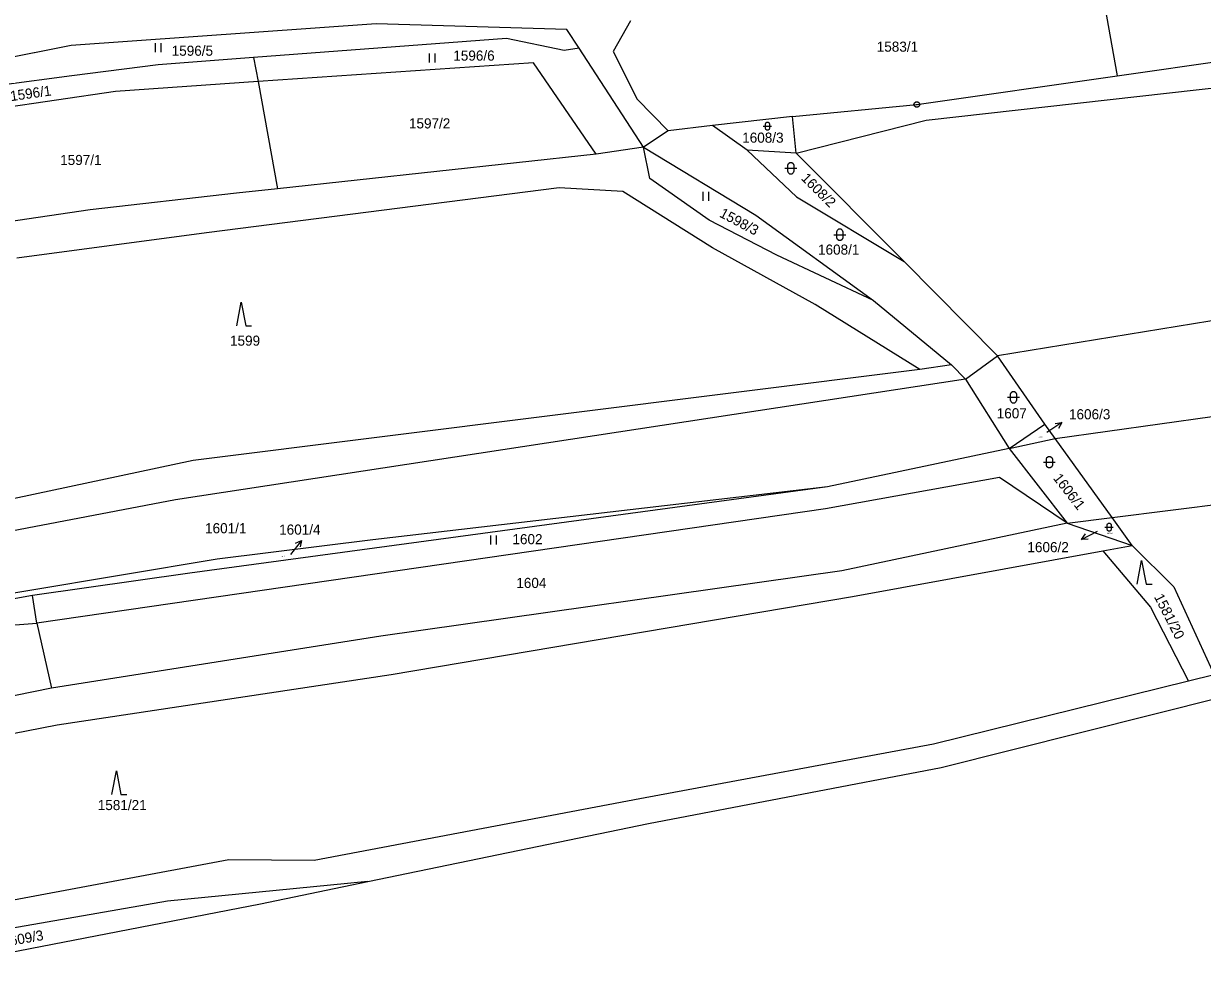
# Model space of a CAD drawing. Extents: x -609861 to -605046, y -1120287 to -1116307.
# Drawn here: x -606836.4 to -606638.3, y -1119397.1 to -1119238.8 of the extents above; entities that cross this region are included whole.
import ezdxf

# ---------------------------------------------------------------- set-up
doc = ezdxf.new("R2010")
doc.units = 0
for name, color, linetype in [('Vrstva 1', 7, 'Continuous'), ('Vrstva 2', 7, 'Continuous'), ('Vrstva 3', 7, 'Continuous'), ('Vrstva 7', 7, 'Continuous'), ('Vrstva 8', 7, 'Continuous')]:
    doc.layers.add(name, color=color, linetype=linetype)

msp = doc.modelspace()

# ---------------------------------------------------------------- linework, layer by layer
at = {"layer": 'Vrstva 1'}
for p, q in [((-606656.26, -1119227.29), (-606652.68, -1119247.59)), ((-606777.21, -1119238.83), (-606828.46, -1119242.49)), ((-606745.12, -1119239.82), (-606777.21, -1119238.83)), ((-606743.07, -1119242.96), (-606745.12, -1119239.82)), ((-606734.47, -1119238.33), (-606737.35, -1119243.51)), ((-606755.3, -1119241.32), (-606797.79, -1119244.51)), ((-606745.6, -1119243.32), (-606755.3, -1119241.32)), ((-606828.46, -1119242.49), (-606850.48, -1119246.91)), ((-606743.07, -1119242.96), (-606745.6, -1119243.32)), ((-606732.25, -1119259.58), (-606743.07, -1119242.96)), ((-606737.35, -1119243.51), (-606733.35, -1119251.53)), ((-606652.68, -1119247.59), (-606622.75, -1119243.3)), ((-606813.82, -1119245.74), (-606828.3, -1119247.59)), ((-606797.79, -1119244.51), (-606813.82, -1119245.74)), ((-606797.79, -1119244.51), (-606797.03, -1119248.57)), ((-606750.76, -1119245.38), (-606797.03, -1119248.57)), ((-606740.21, -1119260.73), (-606750.76, -1119245.38)), ((-606828.3, -1119247.59), (-606840.16, -1119249.16)), ((-606686.34, -1119252.42), (-606652.68, -1119247.59)), ((-606684.74, -1119255.04), (-606621.84, -1119247.99)), ((-606797.03, -1119248.57), (-606821.01, -1119250.22)), ((-606797.03, -1119248.57), (-606793.78, -1119266.58)), ((-606821.01, -1119250.22), (-606845.58, -1119253.83)), ((-606733.35, -1119251.53), (-606728.14, -1119256.81)), ((-606707.24, -1119254.42), (-606686.34, -1119252.42)), ((-606720.65, -1119255.95), (-606728.14, -1119256.81)), ((-606707.24, -1119254.42), (-606720.65, -1119255.95)), ((-606714.87, -1119260.11), (-606720.65, -1119255.95)), ((-606706.59, -1119260.56), (-606707.24, -1119254.42)), ((-606706.59, -1119260.56), (-606684.74, -1119255.04)), ((-606728.14, -1119256.81), (-606732.25, -1119259.58)), ((-606732.25, -1119259.58), (-606740.21, -1119260.73)), ((-606731.21, -1119264.87), (-606732.25, -1119259.58)), ((-606732.25, -1119259.58), (-606713.37, -1119270.99)), ((-606740.21, -1119260.73), (-606793.78, -1119266.58)), ((-606706.59, -1119260.56), (-606714.87, -1119260.11)), ((-606714.87, -1119260.11), (-606706.55, -1119267.95)), ((-606688.46, -1119278.77), (-606706.59, -1119260.56)), ((-606721.22, -1119271.87), (-606731.21, -1119264.87)), ((-606800.63, -1119267.33), (-606825.24, -1119270.09)), ((-606746.42, -1119266.39), (-606805.72, -1119273.95)), ((-606793.78, -1119266.58), (-606800.63, -1119267.33)), ((-606735.74, -1119267.03), (-606746.42, -1119266.39)), ((-606720.66, -1119276.5), (-606735.74, -1119267.03)), ((-606706.55, -1119267.95), (-606688.46, -1119278.77)), ((-606825.24, -1119270.09), (-606859.71, -1119275.19)), ((-606713.37, -1119270.99), (-606693.64, -1119285.36)), ((-606709.88, -1119277.75), (-606721.22, -1119271.87)), ((-606805.72, -1119273.95), (-606837.58, -1119278.21)), ((-606703.43, -1119286.01), (-606720.66, -1119276.5)), ((-606693.64, -1119285.36), (-606709.88, -1119277.75)), ((-606672.75, -1119294.67), (-606688.46, -1119278.77)), ((-606693.64, -1119285.36), (-606680.51, -1119296.16)), ((-606685.85, -1119296.94), (-606703.43, -1119286.01)), ((-606634.33, -1119288.36), (-606672.75, -1119294.67)), ((-606678.16, -1119298.56), (-606672.75, -1119294.67)), ((-606664.85, -1119306.11), (-606672.75, -1119294.67)), ((-606685.85, -1119296.94), (-606807.91, -1119312.24)), ((-606680.51, -1119296.16), (-606685.85, -1119296.94)), ((-606680.51, -1119296.16), (-606678.16, -1119298.56)), ((-606678.16, -1119298.56), (-606810.88, -1119318.82)), ((-606678.16, -1119298.56), (-606670.83, -1119310.22)), ((-606663.08, -1119308.56), (-606636.69, -1119304.85)), ((-606670.83, -1119310.22), (-606664.85, -1119306.11)), ((-606663.08, -1119308.56), (-606664.85, -1119306.11)), ((-606670.83, -1119310.22), (-606663.08, -1119308.56)), ((-606653.51, -1119321.83), (-606663.08, -1119308.56)), ((-606670.83, -1119310.22), (-606701.37, -1119316.68)), ((-606670.83, -1119310.22), (-606661.08, -1119322.78)), ((-606807.91, -1119312.24), (-606847.1, -1119320.59)), ((-606672.43, -1119315.11), (-606701.67, -1119320.37)), ((-606661.08, -1119322.78), (-606672.43, -1119315.11)), ((-606701.37, -1119316.68), (-606808.48, -1119331.14)), ((-606701.37, -1119316.68), (-606777.72, -1119325.59)), ((-606810.88, -1119318.82), (-606853.74, -1119327.05)), ((-606653.51, -1119321.83), (-606631.17, -1119319.02)), ((-606701.67, -1119320.37), (-606834.23, -1119339.55)), ((-606661.08, -1119322.78), (-606698.94, -1119330.8)), ((-606661.08, -1119322.78), (-606653.51, -1119321.83)), ((-606661.08, -1119322.78), (-606650.12, -1119326.53)), ((-606650.12, -1119326.53), (-606653.51, -1119321.83)), ((-606777.72, -1119325.59), (-606803.89, -1119328.83)), ((-606655.05, -1119327.43), (-606650.12, -1119326.53)), ((-606650.12, -1119326.53), (-606643.16, -1119333.47)), ((-606803.89, -1119328.83), (-606836.04, -1119334.17)), ((-606697.17, -1119335.08), (-606655.05, -1119327.43)), ((-606655.05, -1119327.43), (-606647.09, -1119336.88)), ((-606808.48, -1119331.14), (-606834.95, -1119334.9)), ((-606698.94, -1119330.8), (-606776.38, -1119341.76)), ((-606836.04, -1119334.17), (-606869.84, -1119339.89)), ((-606834.95, -1119334.9), (-606850.26, -1119337.66)), ((-606834.23, -1119339.55), (-606834.95, -1119334.9)), ((-606774.69, -1119348.18), (-606697.17, -1119335.08)), ((-606643.16, -1119333.47), (-606636.39, -1119348.27)), ((-606647.09, -1119336.88), (-606640.66, -1119349.33)), ((-606850.68, -1119340.86), (-606834.23, -1119339.55)), ((-606834.23, -1119339.55), (-606831.75, -1119350.51)), ((-606776.38, -1119341.76), (-606831.75, -1119350.51)), ((-606830.79, -1119356.66), (-606774.69, -1119348.18)), ((-606636.39, -1119348.27), (-606640.66, -1119349.33)), ((-606831.75, -1119350.51), (-606876.64, -1119359.5)), ((-606640.66, -1119349.33), (-606683.51, -1119359.91)), ((-606682.27, -1119363.81), (-606634.99, -1119351.93)), ((-606867.87, -1119363.9), (-606830.79, -1119356.66)), ((-606683.51, -1119359.91), (-606732.89, -1119369.11)), ((-606731.41, -1119373.22), (-606682.27, -1119363.81)), ((-606732.89, -1119369.11), (-606787.62, -1119379.44)), ((-606778.58, -1119383), (-606731.41, -1119373.22)), ((-606801.93, -1119379.31), (-606851.78, -1119388.68)), ((-606787.62, -1119379.44), (-606801.93, -1119379.31)), ((-606778.58, -1119383), (-606812.23, -1119386.28)), ((-606796.64, -1119386.74), (-606778.58, -1119383)), ((-606812.23, -1119386.28), (-606851.48, -1119393.09)), ((-606850.14, -1119397.08), (-606796.64, -1119386.74))]:
    msp.add_line(p, q, dxfattribs=at)
at = {"layer": 'Vrstva 3'}
for p, q in [((-606814.33, -1119242.11), (-606814.33, -1119243.61)), ((-606813.33, -1119243.61), (-606813.33, -1119242.11)), ((-606768.26, -1119243.85), (-606768.26, -1119245.35)), ((-606767.26, -1119245.35), (-606767.26, -1119243.85)), ((-606722.27, -1119267.08), (-606722.27, -1119268.58)), ((-606721.27, -1119268.58), (-606721.27, -1119267.08)), ((-606757.96, -1119324.85), (-606757.96, -1119326.35)), ((-606756.96, -1119326.35), (-606756.96, -1119324.85))]:
    msp.add_line(p, q, dxfattribs=at)
for points in [[(-606711.78, -1119255.69), (-606711.71, -1119255.487), (-606711.535, -1119255.361), (-606711.318, -1119255.361), (-606711.143, -1119255.487), (-606711.073, -1119255.69), (-606711.073, -1119256.39), (-606711.143, -1119256.593), (-606711.318, -1119256.719), (-606711.535, -1119256.719), (-606711.71, -1119256.593), (-606711.78, -1119256.39)], [(-606708.02, -1119262.62), (-606707.92, -1119262.33), (-606707.67, -1119262.15), (-606707.36, -1119262.15), (-606707.11, -1119262.33), (-606707.01, -1119262.62), (-606707.01, -1119263.62), (-606707.11, -1119263.91), (-606707.36, -1119264.09), (-606707.67, -1119264.09), (-606707.92, -1119263.91), (-606708.02, -1119263.62)], [(-606699.77, -1119273.79), (-606699.67, -1119273.5), (-606699.42, -1119273.32), (-606699.11, -1119273.32), (-606698.86, -1119273.5), (-606698.76, -1119273.79), (-606698.76, -1119274.79), (-606698.86, -1119275.08), (-606699.11, -1119275.26), (-606699.42, -1119275.26), (-606699.67, -1119275.08), (-606699.77, -1119274.79)], [(-606670.58, -1119301.1), (-606670.48, -1119300.81), (-606670.23, -1119300.63), (-606669.92, -1119300.63), (-606669.67, -1119300.81), (-606669.57, -1119301.1), (-606669.57, -1119302.1), (-606669.67, -1119302.39), (-606669.92, -1119302.57), (-606670.23, -1119302.57), (-606670.48, -1119302.39), (-606670.58, -1119302.1)], [(-606664.57, -1119312.01), (-606664.47, -1119311.72), (-606664.22, -1119311.54), (-606663.91, -1119311.54), (-606663.66, -1119311.72), (-606663.56, -1119312.01), (-606663.56, -1119313.01), (-606663.66, -1119313.3), (-606663.91, -1119313.48), (-606664.22, -1119313.48), (-606664.47, -1119313.3), (-606664.57, -1119313.01)], [(-606654.37, -1119323.07), (-606654.3, -1119322.867), (-606654.125, -1119322.741), (-606653.908, -1119322.741), (-606653.733, -1119322.867), (-606653.663, -1119323.07), (-606653.663, -1119323.77), (-606653.733, -1119323.973), (-606653.908, -1119324.099), (-606654.125, -1119324.099), (-606654.3, -1119323.973), (-606654.37, -1119323.77)]]:
    msp.add_lwpolyline(points, close=True, dxfattribs=at)
for points in [[(-606712.13, -1119256.04), (-606711.241, -1119256.04), (-606710.73, -1119256.04)], [(-606708.52, -1119263.12), (-606707.25, -1119263.12), (-606706.52, -1119263.12)], [(-606700.27, -1119274.29), (-606699, -1119274.29), (-606698.27, -1119274.29)], [(-606800.61, -1119289.62), (-606799.86, -1119285.62), (-606799.11, -1119289.62), (-606798.11, -1119289.62)], [(-606671.08, -1119301.6), (-606669.81, -1119301.6), (-606669.08, -1119301.6)], [(-606665.07, -1119312.51), (-606663.8, -1119312.51), (-606663.07, -1119312.51)], [(-606654.72, -1119323.42), (-606653.831, -1119323.42), (-606653.32, -1119323.42)], [(-606649.31, -1119333.04), (-606648.56, -1119329.04), (-606647.81, -1119333.04), (-606646.81, -1119333.04)], [(-606821.59, -1119368.38), (-606820.84, -1119364.38), (-606820.09, -1119368.38), (-606819.09, -1119368.38)]]:
    msp.add_lwpolyline(points, dxfattribs=at)
at = {"layer": 'Vrstva 7'}
for p, q in [((-606661.992, -1119305.864), (-606664.48, -1119307.54)), ((-606658.663, -1119325.482), (-606655.99, -1119324.12)), ((-606789.711, -1119325.67), (-606791.6, -1119328))]:
    msp.add_line(p, q, dxfattribs=at)
for points in [[(-606663.1, -1119306.008), (-606661.992, -1119305.864), (-606662.542, -1119306.838)], [(-606657.545, -1119325.473), (-606658.663, -1119325.482), (-606657.999, -1119324.582)], [(-606790.729, -1119326.131), (-606789.711, -1119325.67), (-606789.952, -1119326.761)]]:
    msp.add_lwpolyline(points, dxfattribs=at)
at = {"layer": 'Vrstva 8'}
msp.add_line((-606686.46, -1119252.42), (-606686.22, -1119252.42), dxfattribs=at)
msp.add_lwpolyline([(-606686.19, -1119251.94), (-606685.94, -1119252.12), (-606685.84, -1119252.41), (-606685.94, -1119252.7), (-606686.19, -1119252.88), (-606686.5, -1119252.88), (-606686.75, -1119252.7), (-606686.85, -1119252.41), (-606686.75, -1119252.12), (-606686.5, -1119251.94)], close=True, dxfattribs=at)

# ---------------------------------------------------------------- texts
at = {"layer": 'Vrstva 2'}
for s, height, p in [('1583/1', 1.7, (-606693.067, -1119243.54)), ('1596/5', 1.7, (-606811.547, -1119244.22)), ('1596/6', 1.7, (-606764.227, -1119245.04)), ('1597/2', 1.7, (-606771.677, -1119256.43)), ('1608/3', 1.7, (-606715.677, -1119258.83)), ('1597/1', 1.7, (-606830.287, -1119262.58)), ('1608/1', 1.7, (-606702.937, -1119277.64)), ('1599', 1.7, (-606801.747, -1119292.94)), ('1607', 1.7, (-606672.907, -1119305.15)), ('1606/3', 0.2, (-606666.094, -1119308.4)), ('1601/1', 1.7, (-606805.937, -1119324.46)), ('1602', 1.7, (-606754.287, -1119326.3)), ('1606/2', 0.2, (-606654.314, -1119324.56)), ('1601/4', 0.2, (-606793.264, -1119328.46)), ('1604', 1.7, (-606753.637, -1119333.65)), ('1581/21', 1.7, (-606823.967, -1119370.98))]:
    msp.add_text(s, height=height, dxfattribs=at).set_placement(p)
for s, rotation, p in [('1596/1', 8.07871, (-606838.561, -1119251.855)), ('1608/2', 315.01219, (-606705.882, -1119264.928)), ('1598/3', 332.08634, (-606719.643, -1119271.204)), ('1606/1', 307.79293, (-606663.519, -1119315.22)), ('1581/20', 297.02132, (-606646.512, -1119335.14)), ('1609/3', 9.91217, (-606839.833, -1119393.992))]:
    msp.add_text(s, height=1.7, rotation=rotation, dxfattribs=at).set_placement(p)
at = {"layer": 'Vrstva 7'}
for s, p in [('1606/3', (-606660.767, -1119305.31)), ('1601/4', (-606793.487, -1119324.69)), ('1606/2', (-606667.748, -1119327.64))]:
    msp.add_text(s, height=1.7, dxfattribs=at).set_placement(p)

doc.saveas('drawing.dxf')
